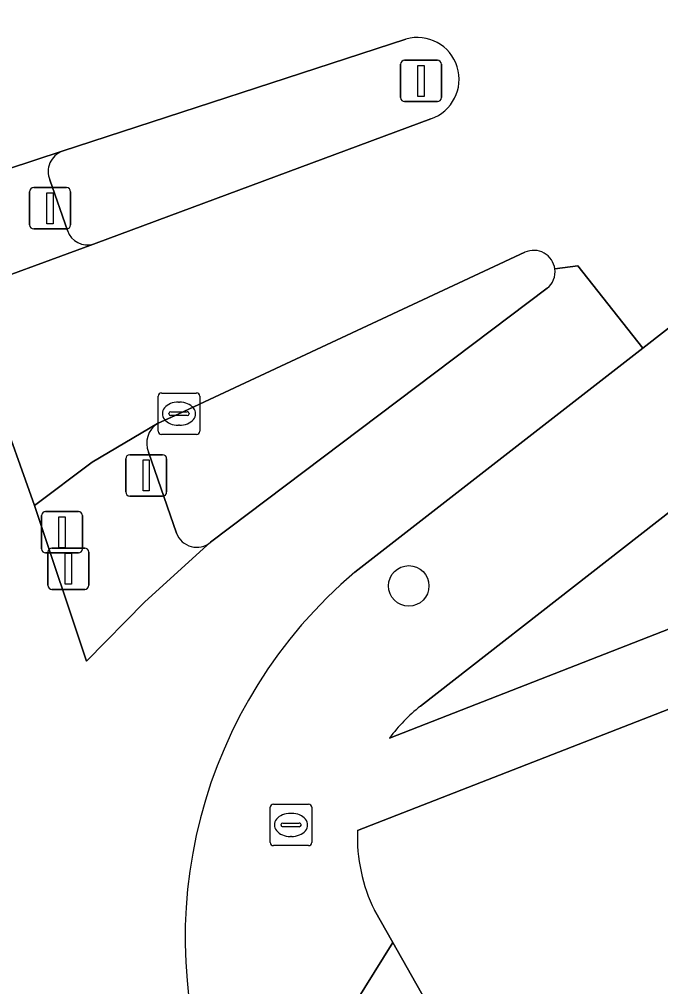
# Model space of a CAD drawing. Extents: x 159680 to 160786, y 387323 to 388340.
# Drawn here: x 159815.99 to 159831.48, y 387758.52 to 387781.89 of the extents above; entities that cross this region are included whole.
import ezdxf

# ---------------------------------------------------------------- set-up
doc = ezdxf.new("R2010")
doc.units = 0
for name, color, linetype in [('IMGEO_Boom', 7, 'Continuous'), ('IMGEO_Brandkraan', 7, 'Continuous'), ('IMGEO_Drukknoppaal', 7, 'Continuous'), ('IMGEO_Erf', 7, 'Continuous'), ('IMGEO_Fietspad_gesloten', 7, 'Continuous'), ('IMGEO_Groenvoorziening', 7, 'Continuous'), ('IMGEO_Kolk', 7, 'Continuous'), ('IMGEO_Lichtmast', 7, 'Continuous'), ('IMGEO_Rijbaan_lokaal_gesloten', 7, 'Continuous'), ('IMGEO_Verkeerseiland_open', 7, 'Continuous'), ('IMGEO_Verkeersregelinstallatiepaal', 7, 'Continuous'), ('IMGEO_Voetpad_open', 7, 'Continuous')]:
    doc.layers.add(name, color=color, linetype=linetype)

msp = doc.modelspace()

# ---------------------------------------------------------------- linework, layer by layer
at = {"layer": 'IMGEO_Boom'}
msp.add_circle((159825.396, 387768.201), 0.489, dxfattribs=at)
at = {"layer": 'IMGEO_Brandkraan'}
for p, q in [((159822.051, 387762), (159822.051, 387762.852)), ((159822.126, 387762.926), (159822.978, 387762.926)), ((159823.052, 387762.852), (159823.052, 387762)), ((159822.539, 387762.706), (159822.564, 387762.706)), ((159822.31, 387762.42), (159822.31, 387762.432)), ((159822.748, 387762.383), (159822.35, 387762.383)), ((159822.353, 387762.469), (159822.751, 387762.469)), ((159822.794, 387762.432), (159822.794, 387762.42)), ((159822.562, 387762.146), (159822.537, 387762.146)), ((159822.978, 387761.926), (159822.126, 387761.926))]:
    msp.add_line(p, q, dxfattribs=at)
for points in [[(159822.051, 387762), (159822.051, 387762.852)], [(159822.126, 387762.926), (159822.978, 387762.926)], [(159823.052, 387762.852), (159823.052, 387762)], [(159822.978, 387761.926), (159822.126, 387761.926)]]:
    msp.add_lwpolyline(points, dxfattribs=at)
for centre, radius, start, end in [((159822.128, 387762.85), 0.0765, 91.552, 178.448), ((159822.128, 387762.85), 0.0765, 91.552, 178.448), ((159822.976, 387762.85), 0.0765, 1.552, 88.448), ((159822.976, 387762.85), 0.0765, 1.552, 88.448), ((159822.35, 387762.429), 0.0403, 85.8775, 175.7526), ((159822.347, 387762.419), 0.0366, 178.938, 274.7102), ((159822.751, 387762.426), 0.043, 264.8664, 352.4533), ((159822.755, 387762.431), 0.0386, 1.7309, 96.639), ((159822.128, 387762.002), 0.0765, 181.552, 268.448), ((159822.128, 387762.002), 0.0765, 181.552, 268.448), ((159822.976, 387762.002), 0.0765, 271.552, 358.448), ((159822.976, 387762.002), 0.0765, 271.552, 358.448)]:
    msp.add_arc(centre, radius, start, end, dxfattribs=at)
for centre, major_axis, ratio, start_param, end_param in [((159822.538, 387762.426), (-0.387, 0.002), 0.722429, 4.712389, 7.853982), ((159822.563, 387762.426), (-0.39, 0.002), 0.717154, 1.570796, 4.712389)]:
    msp.add_ellipse(centre, major_axis=major_axis, ratio=ratio, start_param=start_param, end_param=end_param, dxfattribs=at)
at = {"layer": 'IMGEO_Drukknoppaal'}
for p, q in [((159816.778, 387769.116), (159817.568, 387769.116)), ((159817.568, 387769.116), (159816.778, 387769.116)), ((159816.678, 387768.216), (159816.678, 387769.016)), ((159816.678, 387769.016), (159816.678, 387768.216)), ((159817.668, 387769.016), (159817.668, 387768.216)), ((159817.668, 387768.216), (159817.668, 387769.016)), ((159817.568, 387768.116), (159816.778, 387768.116)), ((159816.778, 387768.116), (159817.568, 387768.116))]:
    msp.add_line(p, q, dxfattribs=at)
msp.add_lwpolyline([(159817.098, 387768.991), (159817.248, 387768.991), (159817.248, 387768.241), (159817.098, 387768.241), (159817.098, 387768.991)], dxfattribs=at)
for centre, start, end in [((159816.778, 387769.016), 90, 180), ((159816.778, 387769.016), 90, 180), ((159817.568, 387769.016), 0, 90), ((159817.568, 387769.016), 360, 90), ((159816.778, 387768.216), 180, 270), ((159816.778, 387768.216), 180, 270), ((159817.568, 387768.216), 270, 0), ((159817.568, 387768.216), 270, 0)]:
    msp.add_arc(centre, 0.1, start, end, dxfattribs=at)
at = {"layer": 'IMGEO_Erf'}
for points in [[(159882.805, 387771.989), (159877.7, 387770.009), (159872.594, 387768.029), (159867.489, 387766.049), (159862.384, 387764.069), (159857.279, 387762.089), (159855.895, 387761.552), (159856.571, 387759.832), (159854.235, 387758.934), (159853.04, 387761.98), (159851.844, 387765.026), (159854.189, 387765.89), (159851.576, 387772.974), (159824.157, 387762.288)], [(159824.569, 387760.364), (159825.014, 387759.589), (159832.352, 387746.607), (159840.566, 387732.077)]]:
    msp.add_lwpolyline(points, dxfattribs=at)
msp.add_arc((159828.157, 387762.138), 4.003, 177.8586, 206.3146, dxfattribs=at)
at = {"layer": 'IMGEO_Fietspad_gesloten'}
for points in [[(159828.742, 387775.391), (159820.605, 387769.254), (159819.018, 387767.816), (159817.608, 387766.383), (159816.356, 387770.146), (159814.528, 387775.266), (159813.691, 387777.609), (159811.508, 387783.859), (159809.996, 387788.123), (159813.423, 387788.504), (159821.587, 387789.391), (159829.304, 387790.272)], [(159824.096, 387768.535), (159831.047, 387773.947), (159829.48, 387775.93), (159828.926, 387775.861)]]:
    msp.add_lwpolyline(points, dxfattribs=at)
for centre, radius, start, end in [((159828.419, 387775.788), 0.512, 309.1032, 8.1372), ((159831.586, 387759.689), 11.591, 130.2554, 200.6677)]:
    msp.add_arc(centre, radius, start, end, dxfattribs=at)
at = {"layer": 'IMGEO_Groenvoorziening'}
for points in [[(159824.934, 387764.525), (159849.396, 387774.084), (159846.501, 387780.786)], [(159839.187, 387775.831), (159825.676, 387765.294)]]:
    msp.add_lwpolyline(points, dxfattribs=at)
msp.add_arc((159828.168, 387762.147), 4.014, 128.3738, 143.6736, dxfattribs=at)
at = {"layer": 'IMGEO_Kolk'}
for p, q in [((159819.42, 387772.861), (159820.272, 387772.861)), ((159819.345, 387771.935), (159819.345, 387772.787)), ((159819.833, 387772.641), (159819.858, 387772.641)), ((159820.346, 387772.787), (159820.346, 387771.935)), ((159819.604, 387772.355), (159819.604, 387772.367)), ((159819.647, 387772.404), (159820.045, 387772.404)), ((159820.088, 387772.367), (159820.088, 387772.355)), ((159820.042, 387772.318), (159819.644, 387772.318)), ((159819.856, 387772.081), (159819.831, 387772.081)), ((159820.272, 387771.861), (159819.42, 387771.861))]:
    msp.add_line(p, q, dxfattribs=at)
for points in [[(159819.42, 387772.861), (159820.272, 387772.861)], [(159819.345, 387771.935), (159819.345, 387772.787)], [(159820.346, 387772.787), (159820.346, 387771.935)], [(159820.272, 387771.861), (159819.42, 387771.861)]]:
    msp.add_lwpolyline(points, dxfattribs=at)
for centre, radius, start, end in [((159819.422, 387772.785), 0.0765, 91.552, 178.448), ((159819.422, 387772.785), 0.0765, 91.552, 178.448), ((159820.27, 387772.785), 0.0765, 1.552, 88.448), ((159820.27, 387772.785), 0.0765, 1.552, 88.448), ((159819.644, 387772.364), 0.0403, 85.8775, 175.7526), ((159819.641, 387772.354), 0.0366, 178.938, 274.7102), ((159820.045, 387772.361), 0.043, 264.8664, 352.4533), ((159820.049, 387772.366), 0.0386, 1.7309, 96.639), ((159819.422, 387771.937), 0.0765, 181.552, 268.448), ((159819.422, 387771.937), 0.0765, 181.552, 268.448), ((159820.27, 387771.937), 0.0765, 271.552, 358.448), ((159820.27, 387771.937), 0.0765, 271.552, 358.448)]:
    msp.add_arc(centre, radius, start, end, dxfattribs=at)
for centre, major_axis, ratio, start_param, end_param in [((159819.832, 387772.361), (-0.387, 0.002), 0.722429, 4.712389, 7.853982), ((159819.857, 387772.361), (-0.39, 0.002), 0.717154, 1.570796, 4.712389)]:
    msp.add_ellipse(centre, major_axis=major_axis, ratio=ratio, start_param=start_param, end_param=end_param, dxfattribs=at)
at = {"layer": 'IMGEO_Lichtmast'}
for p, q in [((159825.197, 387780.002), (159825.197, 387780.802)), ((159825.197, 387780.802), (159825.197, 387780.002)), ((159825.297, 387780.902), (159826.087, 387780.902)), ((159826.087, 387780.902), (159825.297, 387780.902)), ((159826.187, 387780.802), (159826.187, 387780.002)), ((159826.187, 387780.002), (159826.187, 387780.802)), ((159826.087, 387779.902), (159825.297, 387779.902)), ((159825.297, 387779.902), (159826.087, 387779.902))]:
    msp.add_line(p, q, dxfattribs=at)
msp.add_lwpolyline([(159825.617, 387780.777), (159825.767, 387780.777), (159825.767, 387780.027), (159825.617, 387780.027), (159825.617, 387780.777)], dxfattribs=at)
for centre, start, end in [((159825.297, 387780.802), 90, 180), ((159825.297, 387780.802), 90, 180), ((159826.087, 387780.802), 0, 90), ((159826.087, 387780.802), 360, 90), ((159825.297, 387780.002), 180, 270), ((159825.297, 387780.002), 180, 270), ((159826.087, 387780.002), 270, 0), ((159826.087, 387780.002), 270, 0)]:
    msp.add_arc(centre, 0.1, start, end, dxfattribs=at)
at = {"layer": 'IMGEO_Rijbaan_lokaal_gesloten'}
for points in [[(159829.543, 387789.271), (159815.987, 387784.971), (159814.902, 387784.624), (159814.76, 387784.588), (159812.958, 387784.139), (159811.508, 387783.859), (159813.691, 387777.609), (159817.027, 387778.701), (159825.328, 387781.411)], [(159828.926, 387775.861), (159829.48, 387775.93), (159831.047, 387773.947), (159838.282, 387779.58), (159839.919, 387780.743), (159840.766, 387781.286), (159844.166, 387783.389), (159849.485, 387786.622), (159850.217, 387787.047), (159850.661, 387787.323), (159851.392, 387787.722)], [(159825.93, 387779.484), (159817.844, 387776.478), (159817.784, 387776.456), (159814.528, 387775.266), (159816.356, 387770.146), (159817.75, 387771.194), (159819.327, 387772.121), (159819.846, 387772.361), (159828.204, 387776.26)]]:
    msp.add_lwpolyline(points, dxfattribs=at)
for centre, radius, start, end in [((159825.603, 387780.44), 1.01, 288.8679, 105.83), ((159828.416, 387775.791), 0.515, 7.8058, 114.3413)]:
    msp.add_arc(centre, radius, start, end, dxfattribs=at)
at = {"layer": 'IMGEO_Verkeerseiland_open'}
for points in [[(159825.328, 387781.411), (159817.027, 387778.701)], [(159817.784, 387776.456), (159817.844, 387776.478), (159825.93, 387779.484)], [(159816.725, 387778.008), (159817.152, 387776.787)], [(159828.204, 387776.26), (159819.846, 387772.361), (159819.327, 387772.121)], [(159820.605, 387769.254), (159828.742, 387775.391)], [(159819.112, 387771.428), (159819.788, 387769.473)]]:
    msp.add_lwpolyline(points, dxfattribs=at)
for centre, radius, start, end in [((159825.603, 387780.44), 1.01, 288.8679, 105.83), ((159817.211, 387778.208), 0.526, 110.4918, 202.4144), ((159817.639, 387776.948), 0.513, 198.3031, 286.4117), ((159828.416, 387775.791), 0.515, 7.8058, 114.3413), ((159828.419, 387775.788), 0.512, 309.1032, 8.1372), ((159819.627, 387771.648), 0.56, 122.4164, 203.1111), ((159820.273, 387769.648), 0.515, 199.8025, 310.1864)]:
    msp.add_arc(centre, radius, start, end, dxfattribs=at)
at = {"layer": 'IMGEO_Verkeersregelinstallatiepaal'}
for p, q in [((159816.237, 387776.925), (159816.237, 387777.725)), ((159816.237, 387777.725), (159816.237, 387776.925)), ((159816.337, 387777.825), (159817.127, 387777.825)), ((159817.127, 387777.825), (159816.337, 387777.825)), ((159817.227, 387777.725), (159817.227, 387776.925)), ((159817.227, 387776.925), (159817.227, 387777.725)), ((159817.127, 387776.825), (159816.337, 387776.825)), ((159816.337, 387776.825), (159817.127, 387776.825)), ((159818.558, 387770.47), (159818.558, 387771.27)), ((159818.558, 387771.27), (159818.558, 387770.47)), ((159818.658, 387771.37), (159819.448, 387771.37)), ((159819.448, 387771.37), (159818.658, 387771.37)), ((159819.548, 387771.27), (159819.548, 387770.47)), ((159819.548, 387770.47), (159819.548, 387771.27)), ((159819.448, 387770.37), (159818.658, 387770.37)), ((159818.658, 387770.37), (159819.448, 387770.37)), ((159816.525, 387769.098), (159816.525, 387769.898)), ((159816.525, 387769.898), (159816.525, 387769.098)), ((159816.625, 387769.998), (159817.415, 387769.998)), ((159817.415, 387769.998), (159816.625, 387769.998)), ((159817.515, 387769.898), (159817.515, 387769.098)), ((159817.515, 387769.098), (159817.515, 387769.898)), ((159817.415, 387768.998), (159816.625, 387768.998)), ((159816.625, 387768.998), (159817.415, 387768.998))]:
    msp.add_line(p, q, dxfattribs=at)
for points in [[(159816.657, 387777.7), (159816.807, 387777.7), (159816.807, 387776.95), (159816.657, 387776.95), (159816.657, 387777.7)], [(159818.978, 387771.245), (159819.128, 387771.245), (159819.128, 387770.495), (159818.978, 387770.495), (159818.978, 387771.245)], [(159816.945, 387769.873), (159817.095, 387769.873), (159817.095, 387769.123), (159816.945, 387769.123), (159816.945, 387769.873)]]:
    msp.add_lwpolyline(points, dxfattribs=at)
for centre, start, end in [((159816.337, 387777.725), 90, 180), ((159816.337, 387777.725), 90, 180), ((159817.127, 387777.725), 0, 90), ((159817.127, 387777.725), 360, 90), ((159816.337, 387776.925), 180, 270), ((159816.337, 387776.925), 180, 270), ((159817.127, 387776.925), 270, 0), ((159817.127, 387776.925), 270, 0), ((159818.658, 387771.27), 90, 180), ((159818.658, 387771.27), 90, 180), ((159819.448, 387771.27), 0, 90), ((159819.448, 387771.27), 360, 90), ((159818.658, 387770.47), 180, 270), ((159818.658, 387770.47), 180, 270), ((159819.448, 387770.47), 270, 0), ((159819.448, 387770.47), 270, 0), ((159816.625, 387769.898), 90, 180), ((159816.625, 387769.898), 90, 180), ((159817.415, 387769.898), 0, 90), ((159817.415, 387769.898), 360, 90), ((159816.625, 387769.098), 180, 270), ((159816.625, 387769.098), 180, 270), ((159817.415, 387769.098), 270, 0), ((159817.415, 387769.098), 270, 0)]:
    msp.add_arc(centre, 0.1, start, end, dxfattribs=at)
at = {"layer": 'IMGEO_Voetpad_open'}
for points in [[(159880.407, 387799.243), (159871.972, 387795.937), (159872.655, 387794.127), (159870.067, 387793.127), (159869.348, 387794.92), (159861.835, 387791.989), (159855.16, 387789.388), (159856.085, 387787.023), (159851.793, 387785.348), (159850.661, 387787.323), (159850.217, 387787.047), (159849.485, 387786.622), (159844.166, 387783.389), (159840.766, 387781.286), (159839.919, 387780.743), (159838.282, 387779.58), (159831.047, 387773.947), (159824.096, 387768.535)], [(159846.501, 387780.786), (159849.396, 387774.084), (159824.934, 387764.525)], [(159817.027, 387778.701), (159813.691, 387777.609), (159814.528, 387775.266), (159817.784, 387776.456)], [(159817.152, 387776.787), (159816.725, 387778.008)], [(159825.676, 387765.294), (159839.187, 387775.831)], [(159824.157, 387762.288), (159851.576, 387772.974)], [(159819.327, 387772.121), (159817.75, 387771.194), (159816.356, 387770.146), (159817.608, 387766.383), (159819.018, 387767.816), (159820.605, 387769.254)], [(159819.788, 387769.473), (159819.112, 387771.428)], [(159820.741, 387755.598), (159823.476, 387757.109), (159825.014, 387759.589), (159824.569, 387760.364)], [(159866.365, 387688.698), (159861.884, 387695.822), (159856.385, 387704.612), (159855.275, 387706.413), (159852.398, 387711.107), (159851.67, 387712.351), (159849.124, 387716.699), (159840.566, 387732.077), (159832.352, 387746.607), (159825.014, 387759.589), (159823.476, 387757.109), (159836.437, 387734.091), (159847.883, 387713.881), (159847.442, 387713.648)]]:
    msp.add_lwpolyline(points, dxfattribs=at)
for centre, radius, start, end in [((159817.211, 387778.208), 0.526, 110.4918, 202.4144), ((159817.639, 387776.948), 0.513, 198.3031, 286.4117), ((159819.627, 387771.648), 0.56, 122.4164, 203.1111), ((159820.273, 387769.648), 0.515, 199.8025, 310.1864), ((159831.586, 387759.689), 11.591, 130.2554, 200.6677), ((159828.168, 387762.147), 4.014, 128.3738, 143.6736), ((159828.157, 387762.138), 4.003, 177.8586, 206.3146)]:
    msp.add_arc(centre, radius, start, end, dxfattribs=at)

doc.saveas('drawing.dxf')
